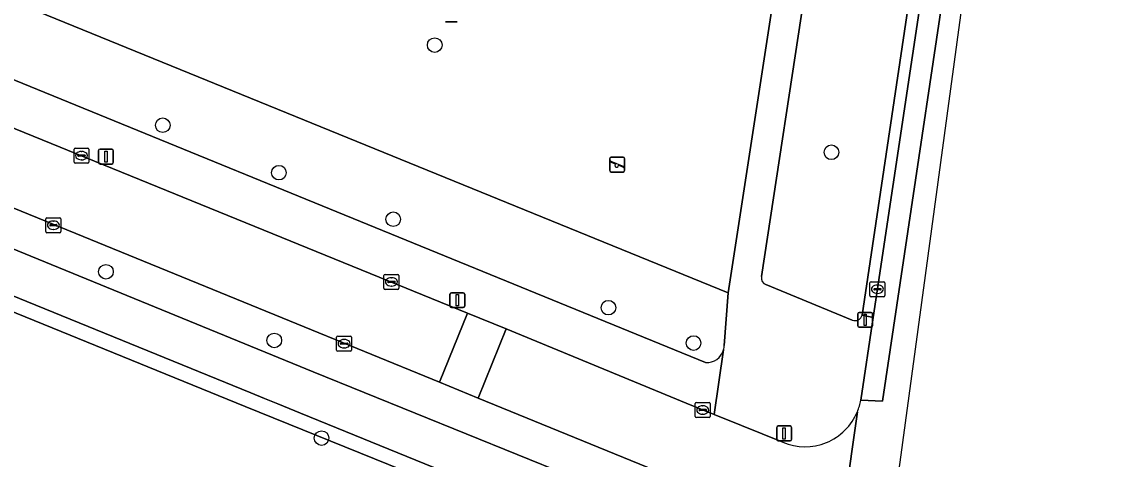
# Model space of a CAD drawing. Extents: x 163008 to 163854, y 382777 to 383982.
# Drawn here: x 163667.4 to 163740.3, y 383056.9 to 383086.1 of the extents above; entities that cross this region are included whole.
import ezdxf

# ---------------------------------------------------------------- set-up
doc = ezdxf.new("R2010")
doc.units = 0
for name, color, linetype in [('IMGEO_Afvalbak', 7, 'Continuous'), ('IMGEO_Berm_groen', 7, 'Continuous'), ('IMGEO_Boom', 7, 'Continuous'), ('IMGEO_Groenvoorziening', 7, 'Continuous'), ('IMGEO_Hek', 7, 'Continuous'), ('IMGEO_Kolk', 7, 'Continuous'), ('IMGEO_Lichtmast', 7, 'Continuous'), ('IMGEO_Rijbaan_lokaal_open', 7, 'Continuous'), ('IMGEO_Speelvoorziening', 7, 'Continuous'), ('IMGEO_Voetpad_open', 7, 'Continuous')]:
    doc.layers.add(name, color=color, linetype=linetype)

msp = doc.modelspace()

# ---------------------------------------------------------------- linework, layer by layer
at = {"layer": 'IMGEO_Afvalbak'}
for p, q in [((163696.521, 383086.142), (163695.731, 383086.142)), ((163695.731, 383086.142), (163696.521, 383086.142))]:
    msp.add_line(p, q, dxfattribs=at)
at = {"layer": 'IMGEO_Berm_groen'}
msp.add_lwpolyline([(163554.417, 383117.031), (163686.887, 383062.727), (163714.179, 383051.656), (163715.856, 383050.902), (163716.385, 383050.818), (163716.76, 383053.267), (163697.913, 383060.965), (163695.331, 383062.02), (163685.312, 383066.121), (163633.015, 383087.498)], dxfattribs=at)
at = {"layer": 'IMGEO_Boom'}
for centre in [(163695.017, 383084.579), (163676.829, 383079.221), (163721.551, 383077.41), (163684.592, 383076.044), (163692.241, 383072.932), (163673.028, 383069.411), (163706.637, 383067.01), (163684.286, 383064.818), (163712.329, 383064.643), (163687.445, 383058.283)]:
    msp.add_circle(centre, 0.489, dxfattribs=at)
at = {"layer": 'IMGEO_Groenvoorziening'}
for points in [[(163726.863, 383100.64), (163727.225, 383103.062), (163727.689, 383104.611), (163729.604, 383108.978), (163729.892, 383109.86), (163730.184, 383110.755), (163733.286, 383131.597), (163735.465, 383146.236), (163736.525, 383153.358), (163736.218, 383153.406), (163729.856, 383154.392), (163728.769, 383147.255), (163726.543, 383132.643), (163723.23, 383110.894), (163719.918, 383089.145), (163716.864, 383069.095)], [(163651.938, 383093.599), (163714.654, 383068.002), (163725.671, 383139.799), (163725.721, 383140.138), (163718.17, 383141.248), (163718.136, 383139.733), (163721.075, 383139.327), (163719.071, 383125.948), (163720.61, 383125.712), (163718.335, 383110.478), (163715.712, 383110.88)], [(163716.496, 383040.091), (163717.253, 383045.653), (163715.928, 383047.135), (163714.893, 383048.292), (163712.787, 383049.042), (163686.049, 383059.953), (163684.533, 383060.571), (163683.641, 383060.935), (163682.71, 383061.315), (163552.303, 383114.53)], [(163715.519, 383040.306), (163716.256, 383044.834), (163714.021, 383047.565), (163682.332, 383060.389), (163551.925, 383113.604)], [(163551.925, 383113.604), (163682.332, 383060.389), (163714.021, 383047.565), (163716.256, 383044.834), (163715.519, 383040.306)], [(163723.612, 383066.507), (163726.821, 383088.074), (163727.539, 383092.894), (163727.57, 383094.263), (163726.901, 383099.138), (163726.863, 383100.64)], [(163651.938, 383093.599), (163650.302, 383089.661), (163650.341, 383089.3), (163650.485, 383088.971), (163713.136, 383063.343)], [(163714.38, 383064.486), (163714.654, 383068.002), (163651.938, 383093.599)], [(163717.171, 383068.552), (163722.936, 383066.185)]]:
    msp.add_lwpolyline(points, dxfattribs=at)
for centre, radius, start, end in [((163717.338, 383069.005), 0.482, 169.18978, 249.7759), ((163723.128, 383066.652), 0.505, 247.6573, 343.28255), ((163713.246, 383064.5), 1.134, 343.97189, 359.28531), ((163713.217, 383064.503), 1.163, 266.00562, 344.23438)]:
    msp.add_arc(centre, radius, start, end, dxfattribs=at)
at = {"layer": 'IMGEO_Hek'}
msp.add_lwpolyline([(163668.146, 383152.551), (163671.878, 383176.79), (163672.946, 383177.576), (163673.417, 383178.311), (163676.436, 383180.421), (163676.757, 383180.227), (163679.151, 383179.843), (163697.534, 383177.061), (163726.338, 383172.701), (163723.797, 383155.311), (163727.894, 383154.735), (163725.721, 383140.138), (163725.671, 383139.799), (163714.654, 383068.002), (163651.938, 383093.599), (163652.08, 383093.941), (163660.107, 383112.661)], dxfattribs=at)
at = {"layer": 'IMGEO_Kolk'}
for p, q in [((163670.891, 383076.759), (163670.891, 383077.611)), ((163670.966, 383077.685), (163671.818, 383077.685)), ((163671.892, 383077.611), (163671.892, 383076.759)), ((163671.15, 383077.179), (163671.15, 383077.191)), ((163671.588, 383077.142), (163671.19, 383077.142)), ((163671.193, 383077.228), (163671.591, 383077.228)), ((163671.402, 383076.905), (163671.377, 383076.905)), ((163671.379, 383077.465), (163671.404, 383077.465)), ((163671.634, 383077.191), (163671.634, 383077.179)), ((163671.818, 383076.685), (163670.966, 383076.685)), ((163669.007, 383072.102), (163669.007, 383072.954)), ((163669.082, 383073.028), (163669.934, 383073.028)), ((163669.266, 383072.522), (163669.266, 383072.534)), ((163669.704, 383072.485), (163669.306, 383072.485)), ((163669.309, 383072.571), (163669.707, 383072.571)), ((163669.495, 383072.808), (163669.52, 383072.808)), ((163669.75, 383072.534), (163669.75, 383072.522)), ((163670.008, 383072.954), (163670.008, 383072.102)), ((163669.934, 383072.028), (163669.082, 383072.028)), ((163669.518, 383072.248), (163669.493, 383072.248)), ((163691.621, 383068.308), (163691.621, 383069.16)), ((163691.696, 383069.234), (163692.548, 383069.234)), ((163691.923, 383068.777), (163692.321, 383068.777)), ((163692.109, 383069.014), (163692.134, 383069.014)), ((163692.622, 383069.16), (163692.622, 383068.308)), ((163692.548, 383068.234), (163691.696, 383068.234)), ((163691.88, 383068.728), (163691.88, 383068.74)), ((163692.318, 383068.691), (163691.92, 383068.691)), ((163692.132, 383068.454), (163692.107, 383068.454)), ((163692.364, 383068.74), (163692.364, 383068.728)), ((163724.127, 383067.821), (163724.127, 383068.673)), ((163724.202, 383068.747), (163725.054, 383068.747)), ((163724.386, 383068.241), (163724.386, 383068.253)), ((163724.824, 383068.204), (163724.426, 383068.204)), ((163724.429, 383068.29), (163724.827, 383068.29)), ((163724.615, 383068.527), (163724.64, 383068.527)), ((163724.87, 383068.253), (163724.87, 383068.241)), ((163725.128, 383068.673), (163725.128, 383067.821)), ((163725.054, 383067.747), (163724.202, 383067.747)), ((163724.638, 383067.967), (163724.613, 383067.967)), ((163688.455, 383064.175), (163688.455, 383065.027)), ((163688.53, 383065.101), (163689.382, 383065.101)), ((163688.714, 383064.595), (163688.714, 383064.607)), ((163689.152, 383064.558), (163688.754, 383064.558)), ((163688.757, 383064.644), (163689.155, 383064.644)), ((163688.943, 383064.881), (163688.968, 383064.881)), ((163689.198, 383064.607), (163689.198, 383064.595)), ((163689.456, 383065.027), (163689.456, 383064.175)), ((163689.382, 383064.101), (163688.53, 383064.101)), ((163688.966, 383064.321), (163688.941, 383064.321)), ((163712.441, 383059.739), (163712.441, 383060.591)), ((163712.516, 383060.665), (163713.368, 383060.665)), ((163712.7, 383060.159), (163712.7, 383060.171)), ((163713.138, 383060.122), (163712.74, 383060.122)), ((163712.743, 383060.208), (163713.141, 383060.208)), ((163712.929, 383060.445), (163712.954, 383060.445)), ((163713.184, 383060.171), (163713.184, 383060.159)), ((163713.442, 383060.591), (163713.442, 383059.739)), ((163713.368, 383059.665), (163712.516, 383059.665)), ((163712.952, 383059.885), (163712.927, 383059.885))]:
    msp.add_line(p, q, dxfattribs=at)
for points in [[(163670.891, 383076.759), (163670.891, 383077.611)], [(163670.966, 383077.685), (163671.818, 383077.685)], [(163671.892, 383077.611), (163671.892, 383076.759)], [(163671.818, 383076.685), (163670.966, 383076.685)], [(163669.007, 383072.102), (163669.007, 383072.954)], [(163669.082, 383073.028), (163669.934, 383073.028)], [(163670.008, 383072.954), (163670.008, 383072.102)], [(163669.934, 383072.028), (163669.082, 383072.028)], [(163691.621, 383068.308), (163691.621, 383069.16)], [(163691.696, 383069.234), (163692.548, 383069.234)], [(163692.622, 383069.16), (163692.622, 383068.308)], [(163692.548, 383068.234), (163691.696, 383068.234)], [(163724.127, 383067.821), (163724.127, 383068.673)], [(163724.202, 383068.747), (163725.054, 383068.747)], [(163725.128, 383068.673), (163725.128, 383067.821)], [(163725.054, 383067.747), (163724.202, 383067.747)], [(163688.455, 383064.175), (163688.455, 383065.027)], [(163688.53, 383065.101), (163689.382, 383065.101)], [(163689.456, 383065.027), (163689.456, 383064.175)], [(163689.382, 383064.101), (163688.53, 383064.101)], [(163712.441, 383059.739), (163712.441, 383060.591)], [(163712.516, 383060.665), (163713.368, 383060.665)], [(163713.442, 383060.591), (163713.442, 383059.739)], [(163713.368, 383059.665), (163712.516, 383059.665)]]:
    msp.add_lwpolyline(points, dxfattribs=at)
for centre, radius, start, end in [((163670.968, 383077.609), 0.0765, 91.55205, 178.44795), ((163670.968, 383077.609), 0.0765, 91.55205, 178.44795), ((163671.816, 383077.609), 0.0765, 1.55205, 88.44795), ((163671.816, 383077.609), 0.0765, 1.55205, 88.44795), ((163671.19, 383077.188), 0.0403, 85.87752, 175.75265), ((163671.187, 383077.178), 0.0366, 178.93798, 274.71019), ((163671.591, 383077.185), 0.043, 264.86636, 352.45326), ((163671.595, 383077.19), 0.0386, 1.73085, 96.63898), ((163670.968, 383076.761), 0.0765, 181.55205, 268.44795), ((163670.968, 383076.761), 0.0765, 181.55205, 268.44795), ((163671.816, 383076.761), 0.0765, 271.55205, 358.44795), ((163671.816, 383076.761), 0.0765, 271.55205, 358.44795), ((163669.084, 383072.952), 0.0765, 91.55205, 178.44795), ((163669.084, 383072.952), 0.0765, 91.55205, 178.44795), ((163669.306, 383072.531), 0.0403, 85.87752, 175.75265), ((163669.303, 383072.521), 0.0366, 178.93798, 274.71019), ((163669.707, 383072.528), 0.043, 264.86636, 352.45326), ((163669.711, 383072.533), 0.0386, 1.73085, 96.63898), ((163669.932, 383072.952), 0.0765, 1.55205, 88.44795), ((163669.932, 383072.952), 0.0765, 1.55205, 88.44795), ((163669.084, 383072.104), 0.0765, 181.55205, 268.44795), ((163669.084, 383072.104), 0.0765, 181.55205, 268.44795), ((163669.932, 383072.104), 0.0765, 271.55205, 358.44795), ((163669.932, 383072.104), 0.0765, 271.55205, 358.44795), ((163691.698, 383069.158), 0.0765, 91.55205, 178.44795), ((163691.698, 383069.158), 0.0765, 91.55205, 178.44795), ((163691.92, 383068.737), 0.0403, 85.87752, 175.75265), ((163692.325, 383068.739), 0.0386, 1.73085, 96.63898), ((163692.546, 383069.158), 0.0765, 1.55205, 88.44795), ((163692.546, 383069.158), 0.0765, 1.55205, 88.44795), ((163691.698, 383068.31), 0.0765, 181.55205, 268.44795), ((163691.698, 383068.31), 0.0765, 181.55205, 268.44795), ((163691.917, 383068.727), 0.0366, 178.93798, 274.71019), ((163692.321, 383068.734), 0.043, 264.86636, 352.45326), ((163692.546, 383068.31), 0.0765, 271.55205, 358.44795), ((163692.546, 383068.31), 0.0765, 271.55205, 358.44795), ((163724.204, 383068.671), 0.0765, 91.55205, 178.44795), ((163724.204, 383068.671), 0.0765, 91.55205, 178.44795), ((163724.426, 383068.25), 0.0403, 85.87752, 175.75265), ((163724.423, 383068.24), 0.0366, 178.93798, 274.71019), ((163724.827, 383068.247), 0.043, 264.86636, 352.45326), ((163724.831, 383068.252), 0.0386, 1.73085, 96.63898), ((163725.052, 383068.671), 0.0765, 1.55205, 88.44795), ((163725.052, 383068.671), 0.0765, 1.55205, 88.44795), ((163724.204, 383067.823), 0.0765, 181.55205, 268.44795), ((163724.204, 383067.823), 0.0765, 181.55205, 268.44795), ((163725.052, 383067.823), 0.0765, 271.55205, 358.44795), ((163725.052, 383067.823), 0.0765, 271.55205, 358.44795), ((163688.532, 383065.025), 0.0765, 91.55205, 178.44795), ((163688.532, 383065.025), 0.0765, 91.55205, 178.44795), ((163688.754, 383064.604), 0.0403, 85.87752, 175.75265), ((163688.751, 383064.594), 0.0366, 178.93798, 274.71019), ((163689.155, 383064.601), 0.043, 264.86636, 352.45326), ((163689.159, 383064.606), 0.0386, 1.73085, 96.63898), ((163689.38, 383065.025), 0.0765, 1.55205, 88.44795), ((163689.38, 383065.025), 0.0765, 1.55205, 88.44795), ((163688.532, 383064.177), 0.0765, 181.55205, 268.44795), ((163688.532, 383064.177), 0.0765, 181.55205, 268.44795), ((163689.38, 383064.177), 0.0765, 271.55205, 358.44795), ((163689.38, 383064.177), 0.0765, 271.55205, 358.44795), ((163712.518, 383060.589), 0.0765, 91.55205, 178.44795), ((163712.518, 383060.589), 0.0765, 91.55205, 178.44795), ((163712.74, 383060.168), 0.0403, 85.87752, 175.75265), ((163712.737, 383060.158), 0.0366, 178.93798, 274.71019), ((163713.141, 383060.165), 0.043, 264.86636, 352.45326), ((163713.145, 383060.17), 0.0386, 1.73085, 96.63898), ((163713.366, 383060.589), 0.0765, 1.55205, 88.44795), ((163713.366, 383060.589), 0.0765, 1.55205, 88.44795), ((163712.518, 383059.741), 0.0765, 181.55205, 268.44795), ((163712.518, 383059.741), 0.0765, 181.55205, 268.44795), ((163713.366, 383059.741), 0.0765, 271.55205, 358.44795), ((163713.366, 383059.741), 0.0765, 271.55205, 358.44795)]:
    msp.add_arc(centre, radius, start, end, dxfattribs=at)
for centre, major_axis, ratio, start_param, end_param in [((163671.378, 383077.185), (-0.387, 0.002), 0.722429, 4.712389, 7.853982), ((163671.403, 383077.185), (-0.39, 0.002), 0.717154, 1.570796, 4.712389), ((163669.494, 383072.528), (-0.387, 0.002), 0.722429, 4.712389, 7.853982), ((163669.519, 383072.528), (-0.39, 0.002), 0.717154, 1.570796, 4.712389), ((163692.108, 383068.734), (-0.387, 0.002), 0.722429, 4.712389, 7.853982), ((163692.133, 383068.734), (-0.39, 0.002), 0.717154, 1.570796, 4.712389), ((163724.614, 383068.247), (-0.387, 0.002), 0.722429, 4.712389, 7.853982), ((163724.639, 383068.247), (-0.39, 0.002), 0.717154, 1.570796, 4.712389), ((163688.942, 383064.601), (-0.387, 0.002), 0.722429, 4.712389, 7.853982), ((163688.967, 383064.601), (-0.39, 0.002), 0.717154, 1.570796, 4.712389), ((163712.928, 383060.165), (-0.387, 0.002), 0.722429, 4.712389, 7.853982), ((163712.953, 383060.165), (-0.39, 0.002), 0.717154, 1.570796, 4.712389)]:
    msp.add_ellipse(centre, major_axis=major_axis, ratio=ratio, start_param=start_param, end_param=end_param, dxfattribs=at)
at = {"layer": 'IMGEO_Lichtmast'}
for p, q in [((163672.529, 383076.72), (163672.529, 383077.52)), ((163672.529, 383077.52), (163672.529, 383076.72)), ((163672.629, 383077.62), (163673.419, 383077.62)), ((163673.419, 383077.62), (163672.629, 383077.62)), ((163673.519, 383077.52), (163673.519, 383076.72)), ((163673.519, 383076.72), (163673.519, 383077.52)), ((163673.419, 383076.62), (163672.629, 383076.62)), ((163672.629, 383076.62), (163673.419, 383076.62)), ((163696.035, 383067.115), (163696.035, 383067.915)), ((163696.035, 383067.915), (163696.035, 383067.115)), ((163696.135, 383068.015), (163696.925, 383068.015)), ((163696.925, 383068.015), (163696.135, 383068.015)), ((163697.025, 383067.915), (163697.025, 383067.115)), ((163697.025, 383067.115), (163697.025, 383067.915)), ((163696.925, 383067.015), (163696.135, 383067.015)), ((163696.135, 383067.015), (163696.925, 383067.015)), ((163723.314, 383065.797), (163723.314, 383066.597)), ((163723.314, 383066.597), (163723.314, 383065.797)), ((163723.414, 383066.697), (163724.204, 383066.697)), ((163724.204, 383066.697), (163723.414, 383066.697)), ((163724.304, 383066.597), (163724.304, 383065.797)), ((163724.304, 383065.797), (163724.304, 383066.597)), ((163724.204, 383065.697), (163723.414, 383065.697)), ((163723.414, 383065.697), (163724.204, 383065.697)), ((163717.889, 383058.195), (163717.889, 383058.995)), ((163717.889, 383058.995), (163717.889, 383058.195)), ((163717.989, 383059.095), (163718.779, 383059.095)), ((163718.779, 383059.095), (163717.989, 383059.095)), ((163718.879, 383058.995), (163718.879, 383058.195)), ((163718.879, 383058.195), (163718.879, 383058.995)), ((163718.779, 383058.095), (163717.989, 383058.095)), ((163717.989, 383058.095), (163718.779, 383058.095))]:
    msp.add_line(p, q, dxfattribs=at)
for points in [[(163672.949, 383077.495), (163673.099, 383077.495), (163673.099, 383076.745), (163672.949, 383076.745), (163672.949, 383077.495)], [(163696.455, 383067.89), (163696.605, 383067.89), (163696.605, 383067.14), (163696.455, 383067.14), (163696.455, 383067.89)], [(163723.734, 383066.572), (163723.884, 383066.572), (163723.884, 383065.822), (163723.734, 383065.822), (163723.734, 383066.572)], [(163718.309, 383058.97), (163718.459, 383058.97), (163718.459, 383058.22), (163718.309, 383058.22), (163718.309, 383058.97)]]:
    msp.add_lwpolyline(points, dxfattribs=at)
for centre, start, end in [((163672.629, 383077.52), 90, 180), ((163672.629, 383077.52), 90, 180), ((163673.419, 383077.52), 0, 90), ((163673.419, 383077.52), 360, 90), ((163672.629, 383076.72), 180, 270), ((163672.629, 383076.72), 180, 270), ((163673.419, 383076.72), 270, 0), ((163673.419, 383076.72), 270, 0), ((163696.135, 383067.915), 90, 180), ((163696.135, 383067.915), 90, 180), ((163696.925, 383067.915), 0, 90), ((163696.925, 383067.915), 360, 90), ((163696.135, 383067.115), 180, 270), ((163696.135, 383067.115), 180, 270), ((163696.925, 383067.115), 270, 0), ((163696.925, 383067.115), 270, 0), ((163723.414, 383066.597), 90, 180), ((163723.414, 383066.597), 90, 180), ((163724.204, 383066.597), 0, 90), ((163724.204, 383066.597), 360, 90), ((163723.414, 383065.797), 180, 270), ((163723.414, 383065.797), 180, 270), ((163724.204, 383065.797), 270, 0), ((163724.204, 383065.797), 270, 0), ((163717.989, 383058.995), 90, 180), ((163717.989, 383058.995), 90, 180), ((163718.779, 383058.995), 0, 90), ((163718.779, 383058.995), 360, 90), ((163717.989, 383058.195), 180, 270), ((163717.989, 383058.195), 180, 270), ((163718.779, 383058.195), 270, 0), ((163718.779, 383058.195), 270, 0)]:
    msp.add_arc(centre, 0.1, start, end, dxfattribs=at)
at = {"layer": 'IMGEO_Rijbaan_lokaal_open'}
for points in [[(163718.373, 383004.609), (163724.948, 383047.83), (163725.658, 383053.061), (163733.425, 383110.265), (163740.262, 383150.444), (163738.309, 383150.738), (163731.422, 383103.155), (163730.962, 383100.16)], [(163728.285, 383092.684), (163724.341, 383066.364), (163723.51, 383060.817), (163724.964, 383060.744), (163730.791, 383099.762)], [(163730.791, 383099.762), (163724.964, 383060.744), (163723.51, 383060.817)], [(163715.525, 383059.123), (163713.699, 383059.861), (163711.825, 383060.619), (163699.799, 383065.591), (163697.913, 383060.965), (163716.76, 383053.267), (163718.558, 383052.569)], [(163723.283, 383060.046), (163721.611, 383048.28), (163721.578, 383047.952), (163723.19, 383047.816), (163722.02, 383039.412)], [(163721.611, 383048.28), (163723.283, 383060.046)], [(163718.295, 383058.002), (163715.525, 383059.123)]]:
    msp.add_lwpolyline(points, dxfattribs=at)
for points in [[(163695.331, 383062.02), (163697.216, 383066.645), (163634.878, 383092.067), (163633.015, 383087.498), (163685.312, 383066.121)], [(163695.331, 383062.02), (163697.913, 383060.965), (163699.799, 383065.591), (163697.216, 383066.645)]]:
    msp.add_lwpolyline(points, close=True, dxfattribs=at)
for centre, radius, start, end in [((163719.756, 383061.503), 3.816, 337.5494, 349.63934), ((163719.775, 383061.498), 3.796, 247.04658, 337.51944)]:
    msp.add_arc(centre, radius, start, end, dxfattribs=at)
at = {"layer": 'IMGEO_Speelvoorziening'}
for p, q in [((163706.719, 383076.189), (163706.719, 383076.989)), ((163706.719, 383076.989), (163706.719, 383076.189)), ((163706.788, 383076.814), (163707.664, 383076.461)), ((163706.819, 383077.089), (163707.609, 383077.089)), ((163707.609, 383077.089), (163706.819, 383077.089)), ((163707.709, 383076.989), (163707.709, 383076.189)), ((163707.709, 383076.189), (163707.709, 383076.989)), ((163707.102, 383076.617), (163706.763, 383076.754)), ((163707.609, 383076.089), (163706.819, 383076.089)), ((163706.819, 383076.089), (163707.609, 383076.089)), ((163707.64, 383076.401), (163707.3, 383076.538))]:
    msp.add_line(p, q, dxfattribs=at)
for centre, radius, start, end in [((163706.819, 383076.989), 0.1, 90, 180), ((163706.819, 383076.989), 0.1, 90, 180), ((163706.776, 383076.784), 0.0327, 68.07798, 248.07798), ((163707.609, 383076.989), 0.1, 0, 90), ((163707.609, 383076.989), 0.1, 360, 90), ((163706.819, 383076.189), 0.1, 180, 270), ((163706.819, 383076.189), 0.1, 180, 270), ((163707.181, 383076.527), 0.12, 130.99278, 5.16318), ((163707.609, 383076.189), 0.1, 270, 0), ((163707.609, 383076.189), 0.1, 270, 0), ((163707.652, 383076.431), 0.0327, 248.07798, 68.07798)]:
    msp.add_arc(centre, radius, start, end, dxfattribs=at)
at = {"layer": 'IMGEO_Voetpad_open'}
for points in [[(163727.809, 383157.198), (163728.492, 383161.586), (163729.863, 383170.272), (163729.895, 383170.477), (163730.167, 383172.202), (163726.338, 383172.701), (163723.797, 383155.311), (163727.894, 383154.735), (163725.721, 383140.138), (163725.671, 383139.799), (163714.654, 383068.002), (163714.38, 383064.486)], [(163716.864, 383069.095), (163719.918, 383089.145), (163723.23, 383110.894), (163726.543, 383132.643), (163728.769, 383147.255), (163729.856, 383154.392), (163736.218, 383153.406), (163736.56, 383155.701)], [(163736.56, 383155.701), (163736.218, 383153.406), (163736.525, 383153.358), (163735.465, 383146.236), (163733.286, 383131.597), (163730.184, 383110.755), (163729.892, 383109.86), (163729.604, 383108.978), (163727.689, 383104.611), (163727.225, 383103.062), (163726.863, 383100.64), (163726.901, 383099.138), (163727.57, 383094.263), (163727.539, 383092.894), (163726.821, 383088.074), (163723.612, 383066.507), (163724.341, 383066.364), (163728.285, 383092.684)], [(163713.136, 383063.343), (163650.485, 383088.971), (163650.083, 383089.135), (163648.196, 383089.907), (163555.351, 383127.886), (163554.767, 383128.125), (163553.968, 383128.582), (163551.599, 383129.553), (163538.257, 383135.219)], [(163537.399, 383131.89), (163547.235, 383127.815), (163547.424, 383128.277), (163550.913, 383126.847), (163550.724, 383126.385), (163576.095, 383116.039), (163578.688, 383114.981), (163633.221, 383092.742), (163634.878, 383092.067), (163697.216, 383066.645), (163699.799, 383065.591), (163711.825, 383060.619), (163713.699, 383059.861), (163714.336, 383064.187)], [(163554.966, 383119.373), (163552.953, 383119.796), (163551.454, 383119.671), (163550.032, 383119.196), (163547.165, 383116.627), (163552.254, 383114.55), (163552.303, 383114.53), (163682.71, 383061.315), (163683.641, 383060.935), (163684.533, 383060.571), (163686.049, 383059.953), (163712.787, 383049.042), (163714.893, 383048.292), (163715.928, 383047.135), (163716.385, 383050.818), (163715.856, 383050.902), (163714.179, 383051.656), (163686.887, 383062.727)], [(163686.887, 383062.727), (163554.417, 383117.031)], [(163722.936, 383066.185), (163717.171, 383068.552)], [(163723.51, 383060.817), (163724.341, 383066.364)], [(163724.341, 383066.364), (163723.612, 383066.507)], [(163714.336, 383064.187), (163713.699, 383059.861), (163715.525, 383059.123), (163718.295, 383058.002)]]:
    msp.add_lwpolyline(points, dxfattribs=at)
for centre, radius, start, end in [((163717.338, 383069.005), 0.482, 169.18978, 249.7759), ((163723.128, 383066.652), 0.505, 247.6573, 343.28255), ((163713.246, 383064.5), 1.134, 343.97189, 359.28531), ((163713.217, 383064.503), 1.163, 266.00562, 344.23438), ((163719.756, 383061.503), 3.816, 337.5494, 349.63934), ((163719.775, 383061.498), 3.796, 247.04658, 337.51944)]:
    msp.add_arc(centre, radius, start, end, dxfattribs=at)

doc.saveas('drawing.dxf')
